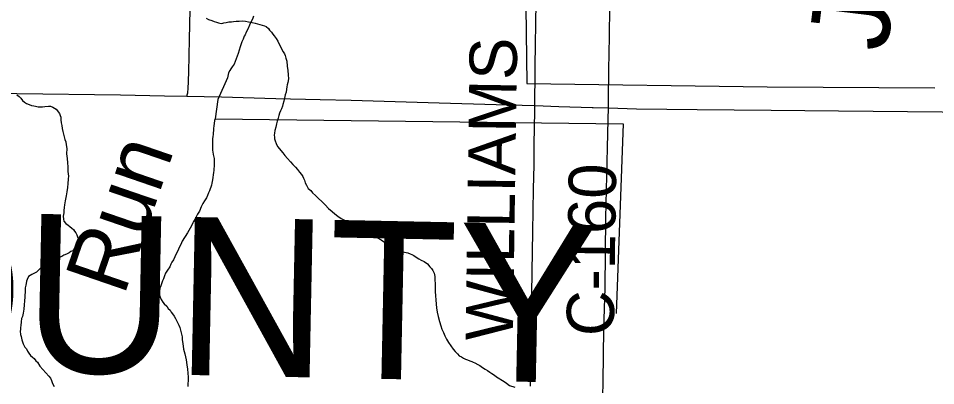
# Model space of a CAD drawing. Extents: x 2.4 to 73.1, y 4.5 to 25.6.
# Drawn here: x 47.743 to 48.293, y 20.105 to 20.325 of the extents above; entities that cross this region are included whole.
import ezdxf

# ---------------------------------------------------------------- set-up
doc = ezdxf.new("R2010")
doc.units = 0
for name, color, linetype in [('GM_X_County_Road', 7, 'Continuous'), ('GM_X_County_Road_Text', 7, 'Continuous'), ('GM_X_County_Text', 7, 'Continuous'), ('GM_X_Minor_Lake_Text', 7, 'Continuous'), ('GM_X_Minor_River', 7, 'Continuous'), ('GM_X_Minor_River_Text', 7, 'Continuous'), ('GM_X_Township_Road', 7, 'Continuous')]:
    doc.layers.add(name, color=color, linetype=linetype)

msp = doc.modelspace()

# ---------------------------------------------------------------- linework, layer by layer
at = {"layer": 'GM_X_County_Road'}
for points in [[(48.09698, 20.27168), (48.09704, 20.27585), (48.09728, 20.29444), (48.09761, 20.31433), (48.09786, 20.33205), (48.09803, 20.34324), (48.09823, 20.35566), (48.09867, 20.38332), (48.09894, 20.40632), (48.09961, 20.44486), (48.09982, 20.46071), (48.1001, 20.47718), (48.10041, 20.49613), (48.10085, 20.52504), (48.10099, 20.53654), (48.10125, 20.55145), (48.10134, 20.56295), (48.10156, 20.57631), (48.10217, 20.61734), (48.10258, 20.64157), (48.10278, 20.65525), (48.10303, 20.67483), (48.10333, 20.68787)], [(48.05018, 20.10475), (48.05033, 20.11687), (48.05057, 20.13862), (48.05091, 20.15976), (48.0512, 20.17343), (48.05156, 20.19736), (48.05208, 20.22284), (48.05232, 20.23744), (48.05249, 20.24956), (48.05276, 20.26976), (48.0531, 20.2968), (48.0537, 20.33471), (48.05413, 20.35646), (48.05434, 20.37138), (48.05486, 20.40245), (48.05504, 20.41488), (48.05539, 20.43571), (48.05565, 20.45342), (48.05587, 20.4733), (48.05618, 20.50656), (48.05652, 20.53235), (48.05657, 20.53833)]]:
    msp.add_lwpolyline(points, dxfattribs=at)
at = {"layer": 'GM_X_Minor_River'}
for points in [[(47.83227, 20.38631), (48.0468, 20.37808), (48.04806, 20.28616), (48.19218, 20.28424)], [(47.88414, 20.32652), (47.88351, 20.32483), (47.8825, 20.32296), (47.88168, 20.32109), (47.88065, 20.31884), (47.87964, 20.31697), (47.87902, 20.31547), (47.87842, 20.31454), (47.8778, 20.31285), (47.87698, 20.31116), (47.87656, 20.31004), (47.87612, 20.30815), (47.87549, 20.30627), (47.87485, 20.3042), (47.87423, 20.3025), (47.87236, 20.29781), (47.87117, 20.29614)], [(47.85565, 20.32543), (47.85696, 20.32462), (47.85903, 20.32398), (47.86054, 20.32336), (47.86186, 20.32294), (47.86299, 20.32252), (47.86393, 20.3223), (47.86507, 20.32226), (47.86623, 20.32261), (47.86775, 20.32275), (47.86929, 20.32308), (47.87082, 20.32322), (47.87215, 20.32336), (47.87368, 20.3235), (47.8754, 20.32363), (47.87731, 20.32376), (47.8792, 20.32351), (47.88109, 20.32307), (47.88318, 20.32281), (47.88507, 20.32236), (47.89073, 20.32085), (47.89167, 20.32043), (47.89297, 20.31925), (47.89369, 20.31808), (47.8948, 20.31691), (47.89571, 20.31573), (47.89644, 20.31476), (47.89773, 20.31319), (47.89863, 20.31164), (47.89934, 20.3101), (47.90024, 20.30836), (47.90113, 20.30661), (47.90185, 20.30526), (47.90257, 20.3039), (47.90311, 20.30294), (47.90344, 20.3014), (47.90396, 20.29967), (47.90424, 20.29662), (47.90473, 20.29394), (47.90484, 20.29146), (47.90495, 20.28899), (47.90469, 20.2869), (47.90426, 20.2854), (47.90404, 20.28426), (47.9038, 20.28275), (47.90355, 20.28104), (47.90312, 20.27935), (47.90268, 20.27746), (47.90224, 20.27557), (47.9016, 20.27369), (47.90138, 20.27256), (47.90076, 20.27105), (47.90015, 20.26974), (47.89972, 20.26843), (47.8993, 20.26711), (47.89886, 20.26541), (47.89824, 20.26372), (47.8978, 20.26202), (47.89736, 20.25994), (47.89691, 20.25806), (47.89667, 20.25635), (47.89644, 20.25522), (47.8966, 20.25407), (47.89657, 20.25312), (47.8971, 20.25177), (47.89762, 20.25023), (47.89851, 20.24849), (47.90163, 20.24458)], [(47.87117, 20.29614), (47.87037, 20.29502), (47.86995, 20.2939), (47.86915, 20.29259), (47.86848, 20.28957), (47.86269, 20.27658)], [(48.19218, 20.28424), (48.29275, 20.28363)], [(47.74202, 20.27934), (47.74351, 20.27834), (47.74443, 20.27736), (47.74553, 20.27599), (47.74664, 20.27501), (47.74795, 20.2742), (47.74945, 20.27358), (47.75096, 20.27296), (47.75228, 20.27273), (47.75323, 20.2727), (47.75493, 20.27226), (47.75608, 20.27222), (47.75741, 20.27218), (47.75894, 20.27251), (47.76104, 20.27263), (47.76237, 20.27258), (47.76368, 20.27197), (47.76462, 20.27137), (47.76574, 20.27076), (47.76775, 20.26822), (47.7681, 20.26707), (47.76845, 20.2661), (47.76858, 20.26439), (47.76872, 20.26267), (47.76904, 20.26095), (47.76937, 20.25923), (47.7697, 20.2575), (47.77002, 20.25578), (47.77054, 20.25424), (47.77088, 20.25271), (47.7714, 20.25117), (47.77172, 20.24945), (47.77204, 20.24734), (47.77193, 20.24411), (47.77222, 20.24125), (47.77252, 20.23858), (47.77264, 20.23629), (47.77274, 20.23363), (47.77288, 20.23191), (47.77304, 20.23095), (47.77297, 20.22886), (47.77269, 20.22621), (47.77243, 20.22393), (47.77216, 20.22128), (47.7717, 20.21882), (47.77103, 20.2158), (47.77076, 20.21353), (47.77052, 20.21182), (47.77028, 20.21012), (47.77023, 20.20879), (47.77001, 20.20765)], [(47.86269, 20.27658), (47.86099, 20.26512), (47.86061, 20.26398), (47.86022, 20.26056), (47.86003, 20.25942), (47.86003, 20.2579), (47.85984, 20.25676), (47.85983, 20.25562), (47.85964, 20.25448), (47.85945, 20.25296), (47.85945, 20.25201), (47.85945, 20.25106), (47.85944, 20.25011), (47.85944, 20.2484), (47.85944, 20.24726), (47.85944, 20.24612), (47.85962, 20.24517), (47.85981, 20.24364), (47.86019, 20.24212), (47.86038, 20.24117), (47.86038, 20.23965), (47.86037, 20.23775), (47.86037, 20.23642), (47.86018, 20.23528), (47.86017, 20.23414), (47.85998, 20.23281), (47.85979, 20.23148), (47.8596, 20.22996), (47.8594, 20.22844), (47.85902, 20.22654), (47.85883, 20.22521), (47.85845, 20.22407), (47.85806, 20.22312), (47.85768, 20.22179), (47.85711, 20.22065), (47.85654, 20.21913), (47.85577, 20.21762), (47.85463, 20.21591), (47.85367, 20.2142), (47.85272, 20.2123), (47.85176, 20.20964), (47.85043, 20.20794), (47.84986, 20.20661), (47.84909, 20.20509), (47.84814, 20.20357), (47.84757, 20.20262), (47.84719, 20.20168), (47.84604, 20.1994), (47.84451, 20.19674), (47.84127, 20.19162), (47.84051, 20.18972), (47.83955, 20.18782), (47.8386, 20.18592), (47.83765, 20.18402), (47.83688, 20.18232), (47.83612, 20.18061), (47.83516, 20.17909), (47.8344, 20.17795), (47.83383, 20.17624), (47.83249, 20.17435), (47.83135, 20.17245), (47.83059, 20.17093), (47.83001, 20.16922), (47.82944, 20.16789), (47.82887, 20.16618), (47.82848, 20.16485), (47.82791, 20.16353), (47.82772, 20.16182), (47.82772, 20.16048), (47.82771, 20.15934), (47.82809, 20.1582), (47.82866, 20.15668), (47.82961, 20.15516), (47.83037, 20.15421), (47.83207, 20.15268), (47.83283, 20.15135), (47.83397, 20.15039), (47.83473, 20.14925), (47.83549, 20.14811), (47.83644, 20.14677), (47.83719, 20.14544), (47.83795, 20.14411), (47.83871, 20.14259), (47.83928, 20.14144), (47.83985, 20.13992), (47.84022, 20.1384), (47.8406, 20.13669), (47.84117, 20.13441), (47.84135, 20.13269), (47.84154, 20.13136), (47.84173, 20.13041), (47.8421, 20.12699), (47.84248, 20.12566), (47.84286, 20.12414), (47.84324, 20.12243), (47.84361, 20.12052), (47.84399, 20.11767), (47.84455, 20.11501), (47.84474, 20.11254), (47.84492, 20.11025), (47.84492, 20.10816)], [(47.86099, 20.26512), (48.1057, 20.26194), (48.10169, 20.14829)], [(47.90163, 20.24458), (47.90291, 20.24302), (47.90438, 20.24126), (47.90622, 20.2393), (47.90769, 20.23773), (47.90916, 20.23616), (47.91045, 20.23459), (47.91173, 20.23303), (47.91283, 20.23166), (47.91355, 20.23049), (47.91409, 20.22953), (47.91462, 20.22818), (47.91514, 20.22664), (47.91586, 20.22528), (47.91675, 20.22335), (47.91843, 20.22215), (47.91952, 20.2206), (47.92118, 20.21902), (47.92303, 20.21724), (47.92507, 20.21547), (47.9271, 20.2135), (47.92913, 20.21134), (47.93116, 20.20956), (47.93283, 20.20817), (47.93469, 20.20678), (47.93655, 20.20538), (47.93936, 20.20396), (47.94162, 20.20293), (47.94348, 20.20173), (47.94535, 20.20053), (47.94742, 20.1997), (47.94948, 20.19868), (47.9521, 20.19726), (47.9549, 20.19565), (47.95808, 20.19383), (47.9607, 20.19241), (47.96332, 20.1908), (47.96535, 20.18883), (47.96798, 20.18761), (47.97004, 20.18659), (47.9723, 20.18575), (47.97456, 20.18511), (47.97664, 20.18466), (47.97795, 20.18404), (47.97908, 20.18363), (47.98021, 20.18302), (47.9817, 20.18221), (47.98319, 20.18121), (47.98469, 20.1804), (47.98638, 20.17958), (47.98843, 20.17818), (47.9899, 20.17642), (47.99081, 20.17525), (47.99154, 20.17408), (47.99244, 20.17253), (47.99276, 20.17062), (47.99291, 20.16947), (47.99287, 20.16833), (47.993, 20.16642), (47.99293, 20.16414), (47.99304, 20.16148), (47.99315, 20.159), (47.99345, 20.15652), (47.99356, 20.15404), (47.99387, 20.15175), (47.99416, 20.14908), (47.99485, 20.14658), (47.9957, 20.14351), (47.99638, 20.14101), (47.99708, 20.1389), (47.99797, 20.13697), (47.99886, 20.13503), (47.99974, 20.13291), (48.00101, 20.13097), (48.00247, 20.12902), (48.00374, 20.12707), (48.00503, 20.12551), (48.00632, 20.12414), (48.00742, 20.12296), (48.00873, 20.12234), (48.01004, 20.12154), (48.01116, 20.12093), (48.01248, 20.12051), (48.0138, 20.12008), (48.01493, 20.11967), (48.01587, 20.11925), (48.01681, 20.11884), (48.01868, 20.11783), (48.0198, 20.11722), (48.02148, 20.11603), (48.02297, 20.11503), (48.02447, 20.11421), (48.02577, 20.11322), (48.02708, 20.11242), (48.02857, 20.11142), (48.02987, 20.11042), (48.03435, 20.10761), (48.03584, 20.10661), (48.0377, 20.10522), (48.04071, 20.10417)], [(47.77001, 20.20765), (47.76998, 20.2067), (47.7701, 20.2048), (47.77026, 20.20365), (47.77155, 20.20228), (47.77285, 20.20128), (47.77397, 20.20049), (47.77508, 20.1995), (47.776, 20.19871), (47.77673, 20.19773), (47.77747, 20.19676), (47.778, 20.1956), (47.7787, 20.19367), (47.77942, 20.19232), (47.7788, 20.191), (47.77839, 20.19007), (47.77778, 20.18876), (47.77639, 20.18709), (47.7756, 20.18597), (47.77444, 20.18544), (47.77346, 20.18471), (47.77192, 20.184), (47.77037, 20.18329), (47.76901, 20.18258), (47.76747, 20.18187), (47.76573, 20.18097), (47.764, 20.18046), (47.76265, 20.17993), (47.76149, 20.17959), (47.76034, 20.17925), (47.75937, 20.17871), (47.7576, 20.17687), (47.75642, 20.17576), (47.75504, 20.17429), (47.75386, 20.17319), (47.75269, 20.17246), (47.75115, 20.17175), (47.75018, 20.17122), (47.74901, 20.17049), (47.7482, 20.16881), (47.74797, 20.16767), (47.74774, 20.16635), (47.74752, 20.16541), (47.74708, 20.16371), (47.74703, 20.162), (47.74699, 20.16086), (47.74695, 20.15953), (47.74691, 20.1582), (47.74664, 20.15592), (47.74657, 20.15364), (47.7463, 20.15099), (47.74584, 20.14853), (47.74539, 20.14664), (47.74497, 20.14533), (47.74472, 20.14343), (47.74446, 20.14116), (47.74423, 20.14003), (47.74419, 20.13869), (47.74416, 20.13774), (47.74429, 20.13584), (47.74463, 20.1345), (47.74514, 20.13258), (47.74582, 20.13027), (47.7469, 20.12814), (47.74782, 20.12716), (47.74854, 20.12581), (47.74926, 20.12464), (47.75036, 20.12327), (47.75147, 20.1221), (47.75239, 20.1213), (47.75349, 20.11994), (47.75442, 20.11914), (47.75587, 20.11681), (47.75771, 20.11485), (47.76138, 20.11073), (47.7623, 20.10956), (47.76283, 20.10821), (47.76353, 20.10648), (47.76442, 20.10455)], [(47.84492, 20.10816), (47.84473, 20.10626), (47.84472, 20.10455)]]:
    msp.add_lwpolyline(points, dxfattribs=at)
at = {"layer": 'GM_X_Township_Road'}
msp.add_line((48.08771, 20.27187), (48.09698, 20.27168), dxfattribs=at)
for points in [[(47.84406, 20.27859), (47.8445, 20.27996), (47.84462, 20.28058), (47.84476, 20.28125), (47.84481, 20.28273), (47.84523, 20.29297), (47.84549, 20.30291), (47.84572, 20.31254), (47.84611, 20.33056)], [(47.59302, 20.28231), (47.62381, 20.28183), (47.66425, 20.28132), (47.70624, 20.28057), (47.74201, 20.28012), (47.80423, 20.27935), (47.83067, 20.27885), (47.84406, 20.27859)], [(47.84406, 20.27859), (47.86488, 20.27819), (47.89753, 20.2773), (47.92397, 20.27668), (47.94263, 20.27613), (47.99549, 20.2746), (48.0297, 20.27361), (48.05302, 20.27297), (48.06713, 20.27252), (48.08722, 20.27188), (48.08771, 20.27187)], [(48.09365, 20.09826), (48.09385, 20.10775), (48.09429, 20.13883), (48.0949, 20.16369), (48.09548, 20.20566), (48.09645, 20.24761), (48.09675, 20.26471), (48.09698, 20.27168)], [(48.09698, 20.27168), (48.11379, 20.2711), (48.15009, 20.27067), (48.1946, 20.27013), (48.235, 20.26983), (48.29716, 20.26917), (48.30524, 20.26905), (48.31759, 20.26887), (48.32678, 20.26872), (48.34492, 20.26827)]]:
    msp.add_lwpolyline(points, dxfattribs=at)

# ---------------------------------------------------------------- texts
at = {"layer": 'GM_X_County_Road_Text'}
for s, rotation, p in [('WILLIAMS', 89.1769, (48.03964, 20.132)), ('C-160', 89.1737, (48.10017, 20.13462))]:
    msp.add_text(s, height=0.028409, rotation=rotation, dxfattribs=at).set_placement(p)
at = {"layer": 'GM_X_County_Text'}
msp.add_text('DEFIANCE COUNTY', height=0.094697, rotation=358.8365, dxfattribs=at).set_placement((46.87992, 20.13113))
at = {"layer": 'GM_X_Minor_Lake_Text'}
msp.add_text('Run', height=0.037899, rotation=71.0421, dxfattribs=at).set_placement((47.80632, 20.15831))
at = {"layer": 'GM_X_Minor_River_Text'}
msp.add_text('Jackson', height=0.047376, rotation=83.0465, dxfattribs=at).set_placement((48.26396, 20.30461))

doc.saveas('drawing.dxf')
